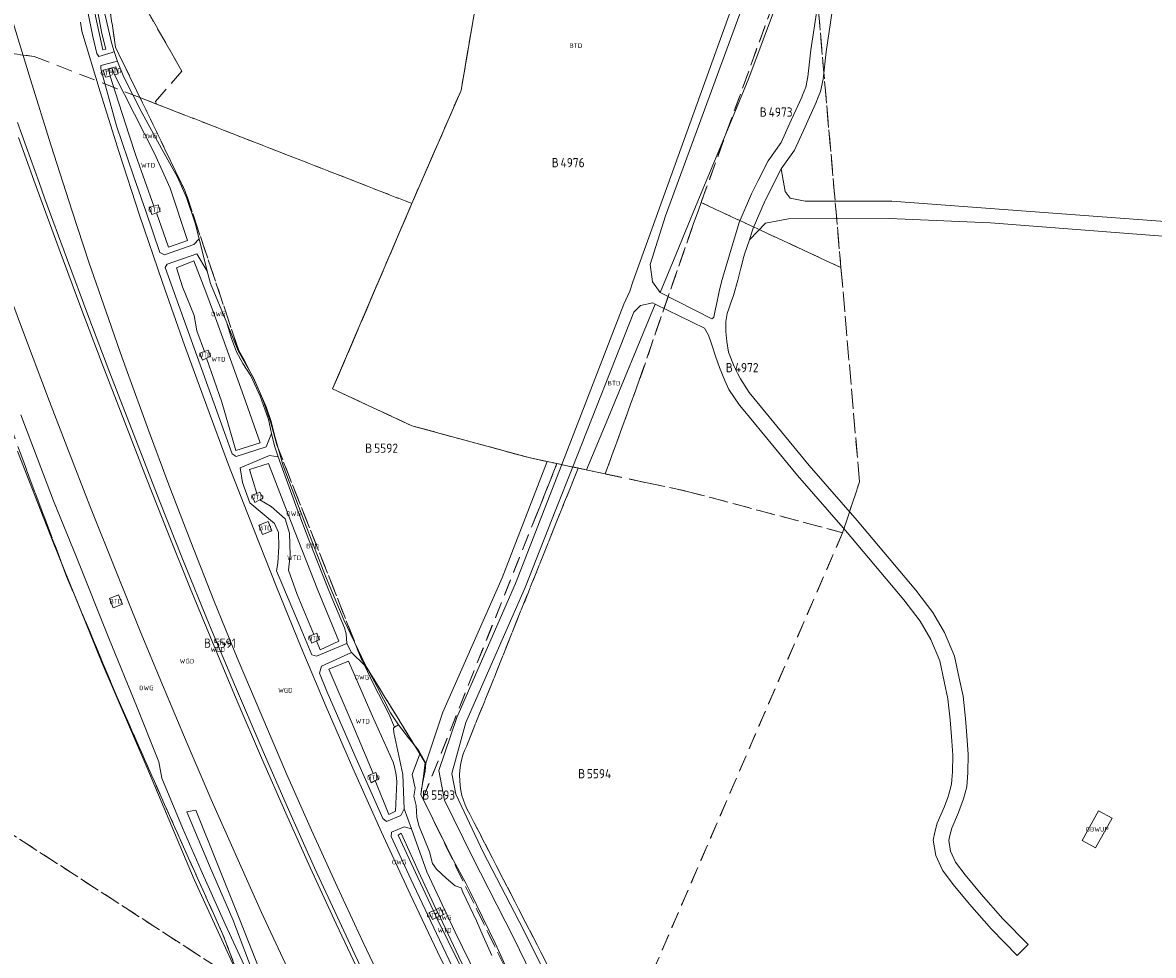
# Model space of a CAD drawing. Header units: metres. Extents: x 207644 to 210135, y 370459 to 373417.
# Tile 266 of 279: x 208831 to 209052, y 372444 to 372626. Entities that reach past the tile are written whole.
import ezdxf
from ezdxf.enums import TextEntityAlignment as Align

# ---------------------------------------------------------------- set-up
doc = ezdxf.new("R2010")
doc.units = ezdxf.units.M
doc.linetypes.add('HIDDEN2', pattern=[4.7625, 3.175, -1.5875])
for name, color, linetype in [('BTD', 7, 'Continuous'), ('KAD_perceelnummer', 212, 'Continuous'), ('KAD_sectie', 212, 'Continuous'), ('KAD_Vastgesteld_Perceel', 212, 'Continuous'), ('OBWUP', 7, 'Continuous'), ('OTD', 7, 'Continuous'), ('OWG', 7, 'Continuous'), ('WGD', 7, 'Continuous'), ('WTD', 7, 'Continuous')]:
    doc.layers.add(name, color=color, linetype=linetype)
for name, color, linetype, lineweight in [('GIMGMV', 7, 'Continuous', 25), ('GKL', 52, 'Continuous', 25), ('GMV', 7, 'Continuous', 25)]:
    doc.layers.add(name, color=color, linetype=linetype, lineweight=lineweight)
doc.styles.add('ISO', font='isocpeur.ttf', dxfattribs={"height": 1})
doc.styles.add('ISOCP', font='ISOCP.shx', dxfattribs={"height": 1.8})

# ---------------------------------------------------------------- blocks, each defined once
blk = doc.blocks.new('ACMAP_ANN_TEMPLATE_Vastgesteld_Perceelnummer')
at = {"layer": 'KAD_perceelnummer', "style": 'ISOCP'}
blk.add_attdef('Perceelnummer', text='', height=1.8, dxfattribs=at).set_placement((0, 0), align=Align.MIDDLE)
at = {"layer": 'KAD_sectie', "style": 'ISOCP'}
blk.add_attdef('sectie', text='', height=1.8, dxfattribs=at).set_placement((-2.7, 0), align=Align.MIDDLE_RIGHT)

msp = doc.modelspace()

# ---------------------------------------------------------------- linework, layer by layer
at = {"layer": 'GIMGMV', "color": 253, "linetype": 'Continuous', "lineweight": 13}
for points in [[(209041.377, 372471.91), (209038.141, 372466.128)], [(209044.022, 372470.43), (209041.377, 372471.91)], [(209040.785, 372464.648), (209044.022, 372470.43)], [(209038.141, 372466.128), (209040.785, 372464.648)]]:
    msp.add_lwpolyline(points, dxfattribs=at)
at = {"layer": 'GKL', "color": 253, "linetype": 'Continuous', "lineweight": 13}
for points in [[(208908.24, 372481.782), (208908.766, 372483.144)], [(208907.166, 372478.999), (208908.24, 372481.782)], [(208907.76, 372476.31), (208907.166, 372478.999)], [(208907.518, 372474.764), (208907.76, 372476.31)], [(208907.95, 372472.907), (208907.518, 372474.764)], [(208908.09, 372470.607), (208907.95, 372472.907)], [(208908.589, 372468.841), (208908.09, 372470.607)], [(208909.491, 372466.604), (208908.589, 372468.841)], [(208910.571, 372463.875), (208909.491, 372466.604)], [(208911.141, 372461.63), (208910.571, 372463.875)], [(208911.92, 372460.513), (208911.141, 372461.63)], [(208913.855, 372458.71), (208911.92, 372460.513)], [(208915.589, 372457.271), (208913.855, 372458.71)], [(208916.76, 372456.85), (208915.589, 372457.271)], [(208917.082, 372455.989), (208916.76, 372456.85)], [(208919.757, 372450.396), (208917.082, 372455.989)], [(208921.097, 372447.372), (208919.757, 372450.396)], [(208922.773, 372443.646), (208921.097, 372447.372)]]:
    msp.add_lwpolyline(points, dxfattribs=at)
at = {"layer": 'GMV', "color": 253, "linetype": 'Continuous', "lineweight": 13}
for points in [[(208916.769, 372612.698), (208924.702, 372659.376)], [(208846.394, 372640.064), (208845.251, 372642.352), (208844.284, 372644.524), (208844.018, 372644.603), (208843.494, 372643.467), (208842.951, 372642.013), (208842.903, 372640.068), (208842.922, 372634.767), (208843.705, 372628.339), (208844.794, 372623.185), (208845.539, 372619.913), (208845.932, 372619.324), (208848.573, 372620.049), (208848.92, 372620.279)], [(208950.295, 372575.289), (208974.022, 372641.061)], [(208956.709, 372588.172), (208975.862, 372640.274)], [(208844.153, 372637.689), (208844.322, 372633.981), (208845.272, 372627.175), (208846.728, 372620.611), (208847.293, 372620.731), (208846.504, 372623.817), (208845.353, 372630.114), (208844.666, 372637.625)], [(208972.986, 372615.051), (208980.804, 372636.059)], [(208986.347, 372628.658), (208985.127, 372620.569)], [(208988.103, 372620.182), (208989.306, 372628.165)], [(208902.888, 372435.115), (208897.622, 372446.14), (208892.563, 372457.101), (208887.522, 372468.093), (208882.644, 372479.109), (208877.782, 372490.45), (208873.009, 372501.78), (208868.425, 372513.021), (208863.913, 372524.455), (208859.649, 372535.567), (208855.627, 372546.31), (208851.304, 372558.257), (208850.123, 372561.538), (208847.872, 372567.886), (208844.015, 372579.084), (208840.728, 372589.099), (208836.543, 372602.058), (208832.577, 372614.81), (208828.774, 372627.406)], [(208916.22, 372435.922), (208912.123, 372444.346), (208906.83, 372455.592), (208901.184, 372467.737), (208895.583, 372480.247), (208890.403, 372492.248), (208885.475, 372503.827), (208880.645, 372515.64), (208876.221, 372526.838), (208871.315, 372539.507), (208867.035, 372550.95), (208862.72, 372562.886), (208858.363, 372575.146), (208853.91, 372588.287), (208849.898, 372600.548), (208846.195, 372612.377), (208842.629, 372624.262), (208842.349, 372625.991)], [(208847.073, 372627.905), (208848.471, 372621.761)], [(208848.92, 372620.279), (208848.471, 372621.761)], [(208849.59, 372618.35), (208848.92, 372620.279)], [(208985.127, 372620.569), (208984.553, 372615.346)], [(208987.519, 372614.865), (208988.103, 372620.182)], [(208865.553, 372583.651), (208864.521, 372582.562), (208858.788, 372580.516), (208857.87, 372581.022), (208855.176, 372588.893), (208852.696, 372595.955), (208849.407, 372605.728), (208846.952, 372614.717), (208846.369, 372616.856), (208846.323, 372617.557), (208849.08, 372618.284), (208849.59, 372618.35)], [(208848.508, 372617.095), (208847.858, 372616.9)], [(208849.025, 372615.713), (208849.741, 372615.938), (208849.284, 372617.309), (208848.508, 372617.095)], [(208849.025, 372615.713), (208848.508, 372617.095)], [(208849.59, 372618.35), (208850.841, 372615.28)], [(208847.858, 372616.9), (208846.814, 372616.643), (208847.239, 372615.242), (208848.157, 372615.487)], [(208847.858, 372616.9), (208848.157, 372615.487)], [(208848.157, 372615.487), (208849.217, 372612.166), (208851.904, 372603.901), (208853.174, 372599.975), (208856.724, 372590.082)], [(208849.025, 372615.713), (208856.821, 372600.322), (208859.865, 372593.596), (208863.292, 372583.347), (208859.588, 372582.052), (208857.201, 372588.75)], [(208850.841, 372615.28), (208854.379, 372608.384)], [(208968.873, 372605.116), (208972.986, 372615.051)], [(208984.553, 372615.346), (208984.115, 372613.312)], [(208986.993, 372612.428), (208987.519, 372614.865)], [(208916.702, 372612.543), (208916.769, 372612.698)], [(208984.115, 372613.312), (208983.48, 372611.74)], [(208907.124, 372590.579), (208916.702, 372612.543)], [(208983.334, 372611.379), (208981.813, 372607.961)], [(208983.48, 372611.74), (208983.334, 372611.379)], [(208986.096, 372610.207), (208986.559, 372611.354)], [(208986.559, 372611.354), (208986.993, 372612.428)], [(208854.379, 372608.384), (208858.169, 372601.337)], [(208984.548, 372606.729), (208986.096, 372610.207)], [(208830.053, 372606.428), (208834.256, 372594.673), (208835.421, 372591.495), (208839.611, 372580.039), (208843.977, 372568.272), (208848.085, 372557.492), (208853.149, 372544.365), (208857.787, 372532.488), (208862.43, 372520.837), (208867.594, 372508.195), (208872.456, 372496.569), (208877.856, 372483.941), (208882.746, 372472.728), (208888.081, 372460.785), (208893.836, 372448.435), (208896.015, 372443.8), (208899.156, 372437.118)], [(208981.297, 372606.828), (208979.33, 372602.507)], [(208981.813, 372607.961), (208981.297, 372606.828)], [(208983.999, 372605.523), (208984.548, 372606.729)], [(208963.044, 372591.037), (208968.873, 372605.116)], [(208981.94, 372601.001), (208983.999, 372605.523)], [(208897.333, 372439.185), (208892.34, 372449.835), (208887.26, 372460.799), (208882.477, 372471.417), (208877.764, 372482.237), (208872.996, 372493.351), (208868.492, 372504.085), (208863.832, 372515.385), (208859.594, 372525.955), (208855.251, 372536.864), (208850.934, 372547.963), (208846.63, 372559.223), (208842.435, 372570.272), (208838.214, 372581.672), (208833.268, 372595.1), (208830.267, 372603.495)], [(208979.33, 372602.507), (208976.773, 372598.922)], [(208858.169, 372601.337), (208861.35, 372595.719)], [(208979.346, 372597.363), (208981.94, 372601.001)], [(208976.773, 372598.922), (208974.821, 372595.082)], [(208976.257, 372591.285), (208979.346, 372597.363)], [(208979.346, 372597.363), (208980.084, 372592.922)], [(208861.35, 372595.719), (208863.07, 372591.725)], [(208974.821, 372595.082), (208973.488, 372592.459)], [(208980.084, 372592.922), (208981.084, 372591.618)], [(208863.07, 372591.725), (208864.802, 372586.751)], [(208891.649, 372554.343), (208907.124, 372590.579)], [(208960.602, 372585.137), (208963.044, 372591.037)], [(208973.488, 372592.459), (208971.079, 372586.849)], [(208973.87, 372585.745), (208976.207, 372591.186)], [(208976.207, 372591.186), (208976.257, 372591.285)], [(208981.084, 372591.618), (208983.994, 372591.027)], [(208983.994, 372591.027), (208987.81, 372591.027)], [(208987.81, 372591.027), (209000.978, 372591.027)], [(209000.978, 372591.027), (209092.833, 372584.158)], [(208856.724, 372590.082), (208855.759, 372589.827), (208856.318, 372588.394), (208857.201, 372588.75)], [(208856.724, 372590.082), (208857.519, 372590.325), (208857.942, 372589.017), (208857.201, 372588.75)], [(208865.553, 372583.651), (208864.802, 372586.751)], [(208953.725, 372578.673), (208956.709, 372588.172)], [(208971.079, 372586.849), (208969.215, 372580.551)], [(208976.25, 372586.752), (208973.103, 372583.459)], [(208980.727, 372587.598), (208976.25, 372586.752)], [(209000.493, 372587.665), (208980.727, 372587.598)], [(209020.236, 372586.781), (209000.493, 372587.665)], [(209046.322, 372584.766), (209020.236, 372586.781)], [(208958.703, 372580.553), (208960.602, 372585.137)], [(208973.103, 372583.459), (208973.615, 372584.986)], [(208973.615, 372584.986), (208973.87, 372585.745)], [(209131.591, 372578.181), (209046.322, 372584.766)], [(208867.096, 372577.376), (208865.553, 372583.651)], [(208973.103, 372583.459), (208972.178, 372580.698)], [(208867.096, 372577.376), (208865.108, 372580.719), (208859.319, 372578.733), (208858.922, 372578.088), (208872.023, 372541.68), (208872.816, 372541.126), (208878.646, 372543.048), (208879.676, 372545.645)], [(208955.659, 372573.198), (208958.703, 372580.553)], [(208969.215, 372580.551), (208967.93, 372576.208)], [(208972.026, 372580.246), (208971.447, 372577.924)], [(208972.178, 372580.698), (208972.026, 372580.246)], [(208866.593, 372561.673), (208865.102, 372565.68), (208864.599, 372568.685), (208862.322, 372574.306), (208861.141, 372577.973), (208864.504, 372579.348), (208866.83, 372573.283), (208869.021, 372567.491), (208874.307, 372552.841), (208877.51, 372543.806), (208872.757, 372542.311), (208869.975, 372551.774), (208866.996, 372560.346)], [(208867.096, 372577.376), (208867.796, 372574.927)], [(208954.158, 372575.297), (208953.725, 372578.673)], [(208971.447, 372577.924), (208970.869, 372575.61)], [(208939.982, 372333.331), (208933.875, 372343.792), (208927.664, 372354.619), (208921.695, 372365.181), (208915.644, 372376.196), (208909.661, 372387.448), (208903.844, 372398.546), (208898.032, 372409.867), (208892.774, 372420.504), (208887.961, 372430.377), (208882.798, 372441.158), (208877.767, 372452.034), (208872.657, 372463.441), (208867.929, 372474.124), (208863.209, 372485.078), (208858.385, 372496.505), (208853.923, 372507.317), (208849.32, 372518.695), (208844.193, 372531.52), (208839.701, 372543.108), (208836.306, 372551.888), (208831.598, 372564.331), (208826.897, 372576.91)], [(208949.769, 372573.448), (208950.295, 372575.289)], [(208955.649, 372573.203), (208954.158, 372575.297)], [(208967.586, 372575.012), (208967.193, 372573.409)], [(208967.784, 372575.7), (208967.586, 372575.012)], [(208967.93, 372576.208), (208967.784, 372575.7)], [(208970.869, 372575.61), (208969.994, 372572.574)], [(208870.954, 372567.222), (208867.796, 372574.927)], [(208948.569, 372570.902), (208949.769, 372573.448)], [(208955.659, 372573.198), (208955.649, 372573.203)], [(208965.783, 372568.061), (208955.659, 372573.198)], [(208967.193, 372573.409), (208966.589, 372570.536)], [(208936.418, 372539.544), (208948.569, 372570.902)], [(208954.705, 372570.895), (208945.115, 372547.727)], [(208951.851, 372570.642), (208950.52, 372569.346)], [(208954.21, 372571.135), (208951.851, 372570.642)], [(208954.705, 372570.895), (208954.21, 372571.135)], [(208964.319, 372566.242), (208954.705, 372570.895)], [(208969.558, 372571.378), (208969.128, 372570.199)], [(208969.994, 372572.574), (208969.558, 372571.378)], [(208950.52, 372569.346), (208938.578, 372539.084)], [(208966.137, 372568.381), (208965.933, 372568.197)], [(208966.399, 372569.674), (208966.137, 372568.381)], [(208966.539, 372570.311), (208966.399, 372569.674)], [(208966.589, 372570.536), (208966.539, 372570.311)], [(208968.79, 372569.055), (208968.507, 372567.499)], [(208969.128, 372570.199), (208968.79, 372569.055)], [(208870.954, 372567.222), (208873.164, 372561.814)], [(208879.676, 372545.645), (208879.125, 372548.382), (208877.496, 372552.939), (208875.656, 372556.898), (208874.104, 372559.285), (208872.886, 372561.572), (208871.863, 372564.189), (208870.954, 372567.222)], [(208965.09, 372564.842), (208964.319, 372566.242)], [(208965.933, 372568.197), (208965.783, 372568.061)], [(208968.507, 372567.499), (208968.477, 372565.575)], [(208965.625, 372563.327), (208965.09, 372564.842)], [(208968.477, 372565.575), (208968.682, 372563.604)], [(208866.593, 372561.673), (208867.348, 372561.922), (208867.796, 372560.718), (208866.996, 372560.346)], [(208873.164, 372561.814), (208876.193, 372556.523)], [(208965.758, 372562.949), (208965.625, 372563.327)], [(208966.497, 372560.769), (208965.758, 372562.949)], [(208968.682, 372563.604), (208969.054, 372561.507)], [(208866.593, 372561.673), (208865.688, 372561.331), (208866.179, 372559.989), (208866.996, 372560.346)], [(208967.238, 372558.53), (208966.497, 372560.769)], [(208969.054, 372561.507), (208970.125, 372558.716)], [(208968.283, 372556.013), (208967.238, 372558.53)], [(208970.125, 372558.716), (208970.83, 372557.291)], [(208876.193, 372556.523), (208878.647, 372550.866)], [(208969.062, 372554.242), (208968.283, 372556.013)], [(208970.83, 372557.291), (208971.398, 372556.327)], [(208971.398, 372556.327), (208973.032, 372553.662)], [(208907.109, 372547.159), (208891.649, 372554.343)], [(208971.18, 372551.191), (208969.062, 372554.242)], [(208973.032, 372553.662), (208984.803, 372539.354)], [(208878.647, 372550.866), (208879.62, 372547.947)], [(208972.213, 372549.936), (208971.18, 372551.191)], [(208837.099, 372532.48), (208830.704, 372549.276)], [(208982.514, 372537.414), (208972.213, 372549.936)], [(208879.62, 372547.947), (208880.39, 372544.862)], [(208930.002, 372540.91), (208907.109, 372547.159)], [(208945.115, 372547.727), (208941.297, 372538.505)], [(208879.676, 372545.645), (208880.283, 372543.224), (208880.999, 372541.083)], [(208880.39, 372544.862), (208881.975, 372539.325)], [(208836.977, 372524.54), (208830.08, 372542.195)], [(208894.418, 372504.622), (208888.522, 372502.128), (208887.566, 372502.396), (208885.616, 372507.063), (208880.643, 372518.807), (208880.96, 372520.304), (208881.151, 372523.574), (208881.056, 372526.261), (208880.273, 372528.021), (208875.462, 372532.055), (208874.041, 372536.07), (208873.579, 372538.893), (208879.327, 372541.361), (208880.999, 372541.083)], [(208888.526, 372505.131), (208889.217, 372503.387), (208892.888, 372505.068), (208888.752, 372515.027), (208884.206, 372526.618), (208879.115, 372539.775), (208875.372, 372538.613), (208876.799, 372533.926)], [(208894.418, 372504.622), (208894.274, 372506.503), (208893.97, 372507.651), (208891.471, 372513.534), (208890.49, 372515.955), (208887.011, 372524.822), (208884.697, 372530.864), (208881.556, 372539.417), (208880.999, 372541.083)], [(208924.769, 372517.427), (208933.574, 372540.149)], [(208933.574, 372540.149), (208930.002, 372540.91)], [(208936.418, 372539.544), (208933.574, 372540.149)], [(208881.975, 372539.325), (208886.197, 372528.183)], [(208936.418, 372539.544), (208927.422, 372516.33)], [(208938.578, 372539.084), (208935.303, 372530.784)], [(208941.297, 372538.505), (208938.578, 372539.084)], [(208991.918, 372526.644), (208982.514, 372537.414)], [(208984.803, 372539.354), (208994.195, 372528.597)], [(208876.799, 372533.926), (208875.849, 372533.589), (208876.46, 372532.173), (208877.407, 372532.689)], [(208876.799, 372533.926), (208877.4, 372534.178), (208878.002, 372532.966), (208877.407, 372532.689)], [(208841.603, 372521.469), (208837.099, 372532.48)], [(208877.407, 372532.689), (208879.618, 372531.354), (208882.399, 372528.946), (208883.223, 372526.148), (208883.368, 372521.836), (208883.036, 372518.916), (208884.732, 372514.181), (208887.97, 372506.365)], [(208935.303, 372530.784), (208929.298, 372515.567)], [(208994.195, 372528.597), (209005.613, 372515.031)], [(208879.035, 372528.439), (208879.757, 372526.606), (208877.915, 372525.884), (208877.199, 372527.714), (208879.035, 372528.439)], [(208886.197, 372528.183), (208890.279, 372517.73)], [(209003.273, 372513.152), (208991.918, 372526.644)], [(208846.56, 372500.861), (208836.977, 372524.54)], [(208847.878, 372505.648), (208841.603, 372521.469)], [(208890.279, 372517.73), (208893.831, 372509.191)], [(208913.218, 372491.161), (208924.769, 372517.427)], [(208927.422, 372516.33), (208915.897, 372490.123)], [(208929.298, 372515.567), (208917.701, 372489.133)], [(208848.734, 372511.555), (208850.56, 372512.278), (208849.776, 372514.091), (208848.006, 372513.382), (208848.734, 372511.555)], [(209006.477, 372508.971), (209003.273, 372513.152)], [(209005.613, 372515.031), (209008.97, 372510.651)], [(208893.831, 372509.191), (208898.024, 372500.497)], [(209008.586, 372505.393), (209006.477, 372508.971)], [(209008.97, 372510.651), (209011.276, 372506.736)], [(208887.97, 372506.365), (208888.549, 372506.582), (208889.044, 372505.301), (208888.526, 372505.131)], [(209011.276, 372506.736), (209013.199, 372502.109)], [(208853.472, 372492.1), (208847.878, 372505.648)], [(208887.97, 372506.365), (208887.04, 372506.013), (208887.559, 372504.634), (208888.526, 372505.131)], [(208895.322, 372502.834), (208894.418, 372504.622)], [(209010.322, 372501.213), (209008.586, 372505.393)], [(208895.322, 372502.834), (208889.458, 372500.143), (208889.06, 372498.817), (208890.609, 372495.11), (208895.979, 372482.734), (208901.442, 372470.366), (208902.17, 372469.826), (208905, 372470.989), (208905.638, 372472.291)], [(208903.71, 372488.266), (208902.62, 372490.842), (208899.624, 372496.66), (208897.861, 372500.332), (208895.322, 372502.834)], [(209013.199, 372502.109), (209014.112, 372497.823)], [(208855.317, 372480.401), (208846.56, 372500.861)], [(208899.565, 372479.184), (208895.293, 372489.415), (208890.875, 372499.573), (208894.754, 372501.13), (208899.371, 372490.532), (208903.484, 372481.4), (208903.754, 372480.522), (208904.063, 372478.95), (208904.189, 372477.569), (208903.937, 372471.854), (208902.638, 372471.211), (208899.948, 372477.801)], [(208898.024, 372500.497), (208900.258, 372496.231)], [(209011.18, 372497.188), (209010.322, 372501.213)], [(209014.112, 372497.823), (209014.89, 372494.295)], [(208900.258, 372496.231), (208902.982, 372491.02)], [(209011.925, 372493.809), (209011.18, 372497.188)], [(209012.373, 372489.671), (209011.925, 372493.809)], [(209014.89, 372494.295), (209015.36, 372489.952)], [(208857.68, 372481.471), (208853.472, 372492.1)], [(208904.5, 372488.701), (208902.982, 372491.02)], [(208909.877, 372481.232), (208913.218, 372491.161)], [(208915.897, 372490.123), (208912.42, 372479.789)], [(208917.701, 372489.133), (208914.956, 372479.213)], [(209012.635, 372486.397), (209012.373, 372489.671)], [(209015.36, 372489.952), (209015.628, 372486.608)], [(208903.71, 372488.266), (208903.515, 372488.024), (208903.635, 372487.213), (208905.369, 372478.991), (208905.638, 372472.291)], [(208903.71, 372488.266), (208904.5, 372488.701)], [(208906.448, 372486.142), (208904.5, 372488.701)], [(209015.628, 372486.608), (209015.855, 372482.883)], [(208906.448, 372486.142), (208908.417, 372483.745)], [(209012.854, 372482.802), (209012.635, 372486.397)], [(208908.766, 372483.144), (208908.417, 372483.745)], [(208909.877, 372481.232), (208908.766, 372483.144)], [(209012.832, 372479.533), (209012.854, 372482.802)], [(209015.855, 372482.883), (209015.831, 372479.391)], [(208864.591, 372458.497), (208855.317, 372480.401)], [(208858.263, 372478.29), (208857.68, 372481.471)], [(208909.877, 372481.232), (208909.743, 372479.674)], [(208862.32, 372468.56), (208858.263, 372478.29)], [(208899.565, 372479.184), (208898.628, 372478.77), (208899.155, 372477.369), (208899.948, 372477.801)], [(208899.565, 372479.184), (208900.122, 372479.382), (208900.605, 372478.032), (208899.948, 372477.801)], [(208909.743, 372479.674), (208909.243, 372477.216)], [(208912.42, 372479.789), (208913.518, 372473.993)], [(208914.956, 372479.213), (208915.741, 372475.161)], [(209012.617, 372477.084), (209012.691, 372477.929)], [(209012.691, 372477.929), (209012.832, 372479.533)], [(209015.831, 372479.391), (209015.584, 372476.576)], [(208909.243, 372477.216), (208908.876, 372475.072)], [(209012.121, 372475.154), (209012.24, 372475.617)], [(209012.24, 372475.617), (209012.617, 372477.084)], [(209015.584, 372476.576), (209014.989, 372474.262)], [(208908.876, 372475.072), (208911.255, 372470.363)], [(208913.518, 372473.993), (208918.981, 372462.863)], [(208915.741, 372475.161), (208921.088, 372463.839)], [(209011.228, 372472.719), (209011.883, 372474.505)], [(209011.883, 372474.505), (209012.121, 372475.154)], [(209014.989, 372474.262), (209014.013, 372471.602)], [(208877.835, 372439.7), (208873.277, 372451.259), (208868.981, 372461.769), (208864.876, 372472.043), (208863.175, 372471.706), (208867.6, 372461.145), (208872.154, 372450.689), (208876.627, 372438.832)], [(208905.638, 372472.291), (208907.04, 372468.388)], [(209009.826, 372469.505), (209011.228, 372472.719)], [(209014.013, 372471.602), (209012.668, 372468.516)], [(208911.255, 372470.363), (208913.976, 372464.793)], [(209009.36, 372467.743), (209009.826, 372469.505)], [(208865.969, 372460.228), (208862.32, 372468.56)], [(208907.04, 372468.388), (208905.653, 372468.756), (208903.151, 372467.702), (208903.068, 372466.858), (208906.929, 372458.526), (208912.521, 372446.698), (208918.15, 372434.923), (208920.58, 372429.936), (208921.217, 372429.205), (208923.79, 372430.646), (208923.882, 372431.342)], [(208911.913, 372452.596), (208908.805, 372459.225), (208905.072, 372467.512), (208904.44, 372467.152), (208908.314, 372458.871), (208911.382, 372452.355)], [(208907.04, 372468.388), (208910.057, 372459.99), (208915.594, 372448.159), (208921.33, 372436.458), (208923.882, 372431.342)], [(209009.037, 372466.158), (209009.36, 372467.743)], [(209012.282, 372467.059), (209012.085, 372466.093)], [(209012.668, 372468.516), (209012.282, 372467.059)], [(208913.976, 372464.793), (208915.301, 372462.21)], [(209009.518, 372463.141), (209009.037, 372466.158)], [(209012.085, 372466.093), (209012.416, 372464.019)], [(208918.981, 372462.863), (208926.953, 372447.283)], [(208921.088, 372463.839), (208928.957, 372448.642)], [(209010.825, 372460.296), (209009.518, 372463.141)], [(209012.416, 372464.019), (209013.41, 372461.855)], [(208870.639, 372449.754), (208865.969, 372460.228)], [(208915.301, 372462.21), (208917.653, 372457.758)], [(209012.954, 372457.524), (209010.825, 372460.296)], [(209013.41, 372461.855), (209015.303, 372459.391)], [(208875.711, 372434.205), (208864.591, 372458.497)], [(209015.303, 372459.391), (209018.395, 372455.63)], [(208917.653, 372457.758), (208918.501, 372456.066)], [(208918.501, 372456.066), (208923.431, 372446.025)], [(209016.11, 372453.685), (209012.954, 372457.524)], [(209018.395, 372455.63), (209022.651, 372450.801)], [(209020.449, 372448.762), (209016.11, 372453.685)], [(208911.382, 372452.355), (208910.53, 372452.021), (208911.168, 372450.662), (208911.949, 372451.023)], [(208911.382, 372452.355), (208911.949, 372451.023)], [(208911.913, 372452.596), (208912.691, 372452.992), (208913.287, 372451.647), (208912.581, 372451.279)], [(208911.913, 372452.596), (208912.581, 372451.279)], [(208911.949, 372451.023), (208916.445, 372441.953), (208922.013, 372430.424), (208922.624, 372430.727), (208916.861, 372442.242), (208912.581, 372451.279)], [(208874.326, 372441.74), (208870.639, 372449.754)], [(209022.651, 372450.801), (209027.572, 372445.749)], [(208926.953, 372447.283), (208934.225, 372432.318)], [(208928.957, 372448.642), (208936.624, 372433.138)], [(209025.423, 372443.655), (209020.449, 372448.762)], [(208923.431, 372446.025), (208928.371, 372435.191)], [(209027.572, 372445.749), (209026.296, 372444.506)], [(209026.296, 372444.506), (209025.423, 372443.655)]]:
    msp.add_lwpolyline(points, dxfattribs=at)
at = {"layer": 'KAD_Vastgesteld_Perceel', "color": 253, "linetype": 'HIDDEN2', "lineweight": 13}
for points in [[(208853.992, 372611.267), (208833.294, 372619.326), (208803.192, 372623.033), (208801.533, 372629.211), (208797.975, 372638.639), (208798.466, 372638.824), (208795.826, 372646.165), (208796.21, 372646.44), (208838.273, 372675.96), (208840.314, 372668.704), (208845.087, 372650.173), (208844.637, 372645.177), (208846.443, 372639.859), (208849.217, 372621.118), (208853.992, 372611.267)], [(208963.665, 372590.749), (208963.128, 372589.265), (208962.116, 372586.472), (208951.519, 372555.84), (208944.92, 372537.733), (208939.622, 372538.861), (208935.49, 372539.741), (208930.002, 372540.91), (208907.109, 372547.159), (208891.649, 372554.343), (208907.124, 372590.579), (208916.702, 372612.543), (208916.769, 372612.698), (208924.702, 372659.376), (208981.086, 372638.807), (208963.665, 372590.749)], [(208857.214, 372610.012), (208853.992, 372611.267), (208849.217, 372621.118), (208846.443, 372639.859), (208844.637, 372645.177), (208845.087, 372650.173), (208846.362, 372645.221), (208850.454, 372643.442), (208850.81, 372642.019), (208853.656, 372632.947), (208855.079, 372628.855), (208862.195, 372616.402), (208857.036, 372610.532), (208857.214, 372610.012)], [(208981.086, 372638.807), (208985.83, 372637.076), (208991.003, 372578.062), (208963.665, 372590.749), (208981.086, 372638.807)], [(208803.192, 372623.033), (208806.154, 372613.49), (208813.679, 372589.584), (208822.057, 372565.496), (208830.672, 372541.566), (208839.656, 372517.714), (208849.469, 372494.23), (208859.768, 372470.953), (208870.145, 372447.871), (208873.807, 372438.258), (208826.441, 372468.957), (208758.5, 372364.201), (208681.916, 372415.327), (208681.862, 372415.24), (208661.955, 372428.508), (208721.387, 372520.048), (208739.808, 372508.101), (208776.617, 372564.822), (208761.052, 372601.475), (208777.474, 372612.757), (208800.98, 372623.305), (208803.192, 372623.033)], [(208907.124, 372590.579), (208891.649, 372554.343), (208907.109, 372547.159), (208930.002, 372540.91), (208935.49, 372539.741), (208931.724, 372530.298), (208909.294, 372474.258), (208908.903, 372475.061), (208909.752, 372481.305), (208897.237, 372501.641), (208880.721, 372543.433), (208880.181, 372545.579), (208879.568, 372547.706), (208878.882, 372549.81), (208878.124, 372551.89), (208877.295, 372553.942), (208876.395, 372555.964), (208875.427, 372557.954), (208874.39, 372559.909), (208873.287, 372561.828), (208862.78, 372593.138), (208853.992, 372611.267), (208857.214, 372610.012), (208907.124, 372590.579)], [(208991.003, 372578.062), (208994.631, 372536.214), (208991.317, 372526.25), (208961.237, 372534.259), (208952.803, 372536.055), (208944.92, 372537.733), (208951.519, 372555.84), (208962.116, 372586.472), (208963.128, 372589.265), (208963.665, 372590.749), (208991.003, 372578.062)]]:
    msp.add_lwpolyline(points, close=True, dxfattribs=at)
for points in [[(208924.702, 372659.376), (208916.769, 372612.698), (208916.702, 372612.543), (208907.124, 372590.579), (208907.124, 372590.579), (208857.214, 372610.012), (208857.036, 372610.532), (208862.195, 372616.402), (208855.079, 372628.855)], [(209058.6, 372346.846), (209050.051, 372355.296), (209043.838, 372361.823), (209043.177, 372364.516), (209038.52, 372369.022), (209033.179, 372373.699), (209007.307, 372389.539), (209000.558, 372394.031), (208999.416, 372394.452), (208997.626, 372394.908), (208996.606, 372395.064), (208995.604, 372395.147), (208993.741, 372395.12), (208979.289, 372393.129), (208954.184, 372440.395), (208954.184, 372440.395), (208991.317, 372526.25), (208994.631, 372536.214), (208991.003, 372578.062), (208985.83, 372637.076)], [(208803.192, 372623.033), (208833.294, 372619.326), (208853.992, 372611.267), (208862.78, 372593.138), (208873.287, 372561.828), (208874.39, 372559.909), (208875.427, 372557.954), (208876.395, 372555.964), (208877.295, 372553.942), (208878.124, 372551.89), (208878.882, 372549.81), (208879.568, 372547.706), (208880.181, 372545.579), (208880.721, 372543.433), (208897.237, 372501.641), (208909.752, 372481.305), (208908.903, 372475.061), (208909.294, 372474.258), (208929.655, 372432.438)], [(208640.844, 372537.262), (208734.668, 372583.368), (208761.052, 372601.475), (208776.617, 372564.822), (208739.808, 372508.101), (208721.387, 372520.048), (208661.955, 372428.508), (208681.862, 372415.24), (208681.916, 372415.327), (208758.5, 372364.201), (208826.441, 372468.957), (208873.807, 372438.258), (208877.517, 372428.41), (208879.712, 372422.596), (208848.549, 372374.4), (208848.282, 372374.208), (208847.049, 372373.317), (208845.846, 372372.386), (208844.674, 372371.416), (208842.713, 372369.657), (208840.73, 372367.923), (208839.189, 372366.047), (208832.981, 372358.795), (208804.543, 372323.483)], [(208873.807, 372438.258), (208870.145, 372447.871), (208859.768, 372470.953), (208849.469, 372494.23), (208839.656, 372517.714), (208830.672, 372541.566)], [(208929.655, 372432.438), (208909.294, 372474.258), (208931.724, 372530.298), (208935.49, 372539.741), (208935.49, 372539.741), (208939.622, 372538.861), (208935.561, 372528.712), (208917.871, 372484.643), (208917.86, 372484.617), (208917.451, 372483.676), (208917.12, 372482.742), (208916.856, 372481.787), (208916.658, 372480.816), (208916.529, 372479.834), (208916.469, 372478.844), (208916.478, 372477.854), (208916.556, 372476.866), (208916.703, 372475.886), (208916.918, 372474.918), (208917.2, 372473.968), (208917.547, 372473.041), (208917.959, 372472.139), (208918.449, 372471.238), (208918.46, 372471.218), (208938.171, 372432.984)], [(208938.171, 372432.984), (208918.46, 372471.218), (208918.449, 372471.238), (208917.959, 372472.139), (208917.547, 372473.041), (208917.2, 372473.968), (208916.918, 372474.918), (208916.703, 372475.886), (208916.556, 372476.866), (208916.478, 372477.854), (208916.469, 372478.844), (208916.529, 372479.834), (208916.658, 372480.816), (208916.856, 372481.787), (208917.12, 372482.742), (208917.451, 372483.676), (208917.86, 372484.617), (208917.871, 372484.643), (208935.561, 372528.712), (208939.622, 372538.861), (208944.92, 372537.733), (208952.803, 372536.055), (208961.237, 372534.259), (208991.317, 372526.25), (208991.317, 372526.25), (208954.184, 372440.395)]]:
    msp.add_lwpolyline(points, dxfattribs=at)

# ---------------------------------------------------------------- block references
ref = msp.add_blockref('ACMAP_ANN_TEMPLATE_Vastgesteld_Perceelnummer', (208979.208, 372608.435), dxfattribs=at)
ref.add_attrib('Perceelnummer', '4973', dxfattribs={"layer": 'KAD_perceelnummer', "lineweight": 13, "height": 1.8, "style": 'ISOCP'}).set_placement((208979.208, 372608.435), align=Align.MIDDLE)
ref.add_attrib('sectie', 'B', dxfattribs={"layer": 'KAD_sectie', "lineweight": 13, "height": 1.8, "style": 'ISOCP'}).set_placement((208976.508, 372608.435), align=Align.MIDDLE_RIGHT)
ref = msp.add_blockref('ACMAP_ANN_TEMPLATE_Vastgesteld_Perceelnummer', (208938.548, 372598.555), dxfattribs=at)
ref.add_attrib('Perceelnummer', '4976', dxfattribs={"layer": 'KAD_perceelnummer', "lineweight": 13, "height": 1.8, "style": 'ISOCP'}).set_placement((208938.548, 372598.555), align=Align.MIDDLE)
ref.add_attrib('sectie', 'B', dxfattribs={"layer": 'KAD_sectie', "lineweight": 13, "height": 1.8, "style": 'ISOCP'}).set_placement((208935.848, 372598.555), align=Align.MIDDLE_RIGHT)
ref = msp.add_blockref('ACMAP_ANN_TEMPLATE_Vastgesteld_Perceelnummer', (208972.569, 372558.5), dxfattribs=at)
ref.add_attrib('Perceelnummer', '4972', dxfattribs={"layer": 'KAD_perceelnummer', "lineweight": 13, "height": 1.8, "style": 'ISOCP'}).set_placement((208972.569, 372558.5), align=Align.MIDDLE)
ref.add_attrib('sectie', 'B', dxfattribs={"layer": 'KAD_sectie', "lineweight": 13, "height": 1.8, "style": 'ISOCP'}).set_placement((208969.869, 372558.5), align=Align.MIDDLE_RIGHT)
ref = msp.add_blockref('ACMAP_ANN_TEMPLATE_Vastgesteld_Perceelnummer', (208902.101, 372542.763), dxfattribs=at)
ref.add_attrib('Perceelnummer', '5592', dxfattribs={"layer": 'KAD_perceelnummer', "lineweight": 13, "height": 1.8, "style": 'ISOCP'}).set_placement((208902.101, 372542.763), align=Align.MIDDLE)
ref.add_attrib('sectie', 'B', dxfattribs={"layer": 'KAD_sectie', "lineweight": 13, "height": 1.8, "style": 'ISOCP'}).set_placement((208899.401, 372542.763), align=Align.MIDDLE_RIGHT)
ref = msp.add_blockref('ACMAP_ANN_TEMPLATE_Vastgesteld_Perceelnummer', (208870.575, 372504.666), dxfattribs=at)
ref.add_attrib('Perceelnummer', '5591', dxfattribs={"layer": 'KAD_perceelnummer', "lineweight": 13, "height": 1.8, "style": 'ISOCP'}).set_placement((208870.575, 372504.666), align=Align.MIDDLE)
ref.add_attrib('sectie', 'B', dxfattribs={"layer": 'KAD_sectie', "lineweight": 13, "height": 1.8, "style": 'ISOCP'}).set_placement((208867.875, 372504.666), align=Align.MIDDLE_RIGHT)
ref = msp.add_blockref('ACMAP_ANN_TEMPLATE_Vastgesteld_Perceelnummer', (208943.719, 372479.158), dxfattribs=at)
ref.add_attrib('Perceelnummer', '5594', dxfattribs={"layer": 'KAD_perceelnummer', "lineweight": 13, "height": 1.8, "style": 'ISOCP'}).set_placement((208943.719, 372479.158), align=Align.MIDDLE)
ref.add_attrib('sectie', 'B', dxfattribs={"layer": 'KAD_sectie', "lineweight": 13, "height": 1.8, "style": 'ISOCP'}).set_placement((208941.019, 372479.158), align=Align.MIDDLE_RIGHT)
ref = msp.add_blockref('ACMAP_ANN_TEMPLATE_Vastgesteld_Perceelnummer', (208913.244, 372474.989), dxfattribs=at)
ref.add_attrib('Perceelnummer', '5593', dxfattribs={"layer": 'KAD_perceelnummer', "lineweight": 13, "height": 1.8, "style": 'ISOCP'}).set_placement((208913.244, 372474.989), align=Align.MIDDLE)
ref.add_attrib('sectie', 'B', dxfattribs={"layer": 'KAD_sectie', "lineweight": 13, "height": 1.8, "style": 'ISOCP'}).set_placement((208910.544, 372474.989), align=Align.MIDDLE_RIGHT)

# ---------------------------------------------------------------- texts
at = {"layer": 'BTD', "color": 253, "linetype": 'Continuous', "lineweight": 13, "style": 'ISO'}
for p in [(208939.169, 372621.422), (208946.642, 372555.468), (208878.478, 372527.162), (208887.727, 372523.631), (208849.283, 372512.833)]:
    msp.add_text('BTD', height=0.9, dxfattribs=at).set_placement(p, align=Align.MIDDLE_CENTER)
at = {"layer": 'OBWUP', "color": 253, "linetype": 'Continuous', "lineweight": 13, "style": 'ISO'}
msp.add_text('OBWUP', height=0.9, dxfattribs=at).set_placement((209041.082, 372468.281), align=Align.MIDDLE_CENTER)
at = {"layer": 'OTD', "color": 253, "linetype": 'Continuous', "lineweight": 13, "style": 'ISO'}
for p in [(208849.125, 372616.505), (208847.486, 372616.058), (208856.851, 372589.365), (208866.742, 372560.979), (208876.926, 372533.203), (208888.042, 372505.637), (208899.617, 372478.412), (208911.24, 372451.497), (208912.6, 372452.118)]:
    msp.add_text('OTD', height=0.9, dxfattribs=at).set_placement(p, align=Align.MIDDLE_CENTER)
at = {"layer": 'OWG', "color": 253, "linetype": 'Continuous', "lineweight": 13, "style": 'ISO'}
for p in [(208855.938, 372603.775), (208869.299, 372568.991), (208883.999, 372529.959), (208870.466, 372504.672), (208897.349, 372498.005), (208855.228, 372495.91), (208904.64, 372461.885), (208913.475, 372451.039)]:
    msp.add_text('OWG', height=0.9, dxfattribs=at).set_placement(p, align=Align.MIDDLE_CENTER)
at = {"layer": 'WGD', "color": 253, "linetype": 'Continuous', "lineweight": 13, "style": 'ISO'}
for p in [(208869.186, 372503.41), (208863.153, 372501.145), (208882.423, 372495.458)]:
    msp.add_text('WGD', height=0.9, dxfattribs=at).set_placement(p, align=Align.MIDDLE_CENTER)
at = {"layer": 'WTD', "color": 253, "linetype": 'Continuous', "lineweight": 13, "style": 'ISO'}
for p in [(208855.575, 372598.033), (208869.326, 372560.144), (208884.13, 372521.338), (208897.532, 372489.403), (208913.532, 372448.551)]:
    msp.add_text('WTD', height=0.9, dxfattribs=at).set_placement(p, align=Align.MIDDLE_CENTER)

doc.saveas('drawing.dxf')
